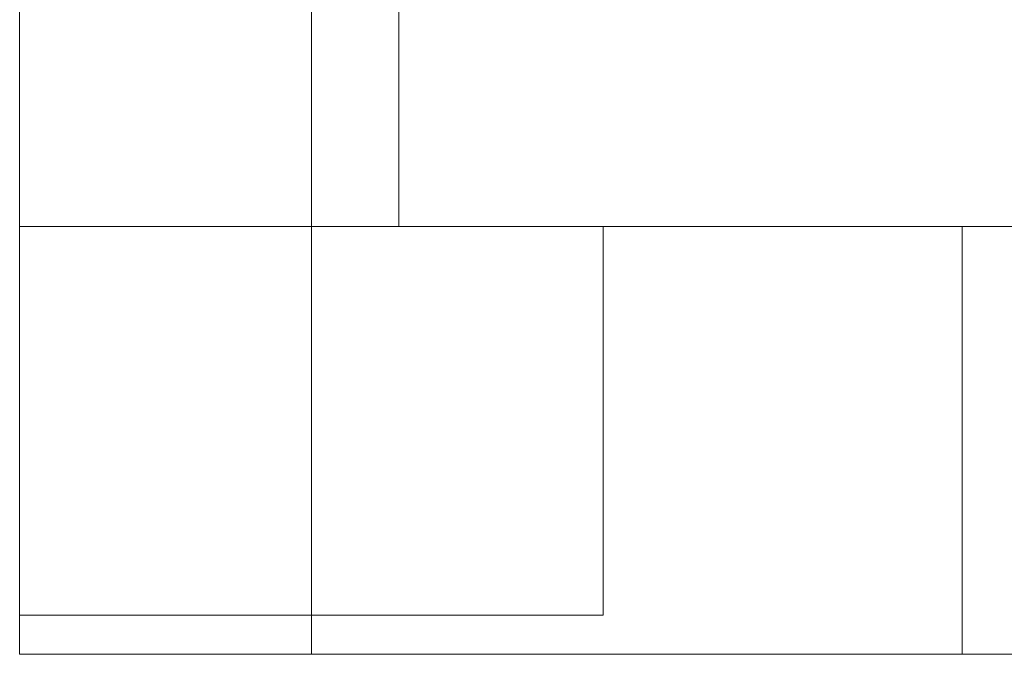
# Model space of a CAD drawing. Header units: millimetres. Extents: x 321 to 585, y -277 to 9.
# Tile 878 of 1056: x 346.63 to 347.642, y -11.406 to -10.753. Entities that reach past the tile are written whole.
import ezdxf

# ---------------------------------------------------------------- set-up
doc = ezdxf.new("R2010")
doc.units = ezdxf.units.MM
doc.header["$MEASUREMENT"] = 0
for name, color, linetype, lineweight in [('IFC-Laje-Contorno', 134, 'Continuous', 5), ('IFC-Parede padrão-Contorno', 44, 'Continuous', 5), ('IFC-Pilar-Contorno', 83, 'Continuous', 5)]:
    doc.layers.add(name, color=color, linetype=linetype, lineweight=lineweight)

msp = doc.modelspace()

# ---------------------------------------------------------------- linework, layer by layer
at = {"layer": 'IFC-Laje-Contorno', "color": 7, "lineweight": 5}
for p, q in [((346.6297, -11.1658), (346.6297, -6.3124)), ((347.0197, -10.966), (347.0197, -6.3124)), ((347.2297, -10.9661), (354.0797, -10.9661)), ((346.6297, -11.4061), (346.6297, -11.366)), ((346.6297, -11.4061), (354.0797, -11.4061))]:
    msp.add_line(p, q, dxfattribs=at)
at = {"layer": 'IFC-Parede padrão-Contorno', "color": 7, "lineweight": 5}
for p, q in [((346.6297, -10.9661), (346.6297, -6.1598)), ((346.9297, -10.966), (346.9297, -6.3124)), ((346.6297, -10.9661), (346.7357, -10.9661)), ((346.7357, -10.9661), (346.9297, -10.9661)), ((346.9297, -11.0926), (346.9297, -10.966)), ((346.9297, -10.9661), (347.4068, -10.9661)), ((347.4068, -10.9661), (347.5991, -10.9661)), ((347.5991, -11.1201), (347.5991, -10.9661)), ((346.6297, -11.4061), (346.6297, -11.0913)), ((346.9297, -11.4061), (346.9297, -11.0913)), ((347.5991, -11.4061), (347.5991, -11.1201)), ((346.6297, -11.4061), (346.7273, -11.4061)), ((346.7273, -11.4061), (346.9297, -11.4061)), ((346.9297, -11.4061), (347.3649, -11.4061)), ((347.3649, -11.4061), (347.5991, -11.4061))]:
    msp.add_line(p, q, dxfattribs=at)
at = {"layer": 'IFC-Pilar-Contorno', "color": 7, "lineweight": 5}
for p, q in [((346.6297, -11.1658), (346.6297, -10.966)), ((346.6297, -10.966), (346.7132, -10.966)), ((346.6297, -11.1107), (346.6297, -10.966)), ((346.6297, -10.966), (346.9293, -10.966)), ((346.7132, -10.966), (346.9302, -10.966)), ((346.9293, -10.966), (347.1463, -10.966)), ((346.9302, -10.966), (347.2297, -10.966)), ((347.1463, -10.966), (347.2297, -10.966)), ((347.2297, -11.0217), (347.2297, -10.966)), ((347.2297, -11.1658), (347.2297, -10.966)), ((347.2297, -11.1663), (347.2297, -11.0217)), ((346.6297, -11.3104), (346.6297, -11.1658)), ((347.2297, -11.3104), (347.2297, -11.1658)), ((347.2297, -11.366), (347.2297, -11.1663)), ((346.6297, -11.366), (346.6297, -11.3104)), ((347.2297, -11.366), (347.2297, -11.3104)), ((346.6297, -11.366), (346.9293, -11.366)), ((346.6297, -11.366), (346.8467, -11.366)), ((346.8467, -11.366), (346.9302, -11.366)), ((346.9293, -11.366), (347.0128, -11.366)), ((346.9302, -11.366), (347.2297, -11.366)), ((347.0128, -11.366), (347.2297, -11.366))]:
    msp.add_line(p, q, dxfattribs=at)

doc.saveas('drawing.dxf')
